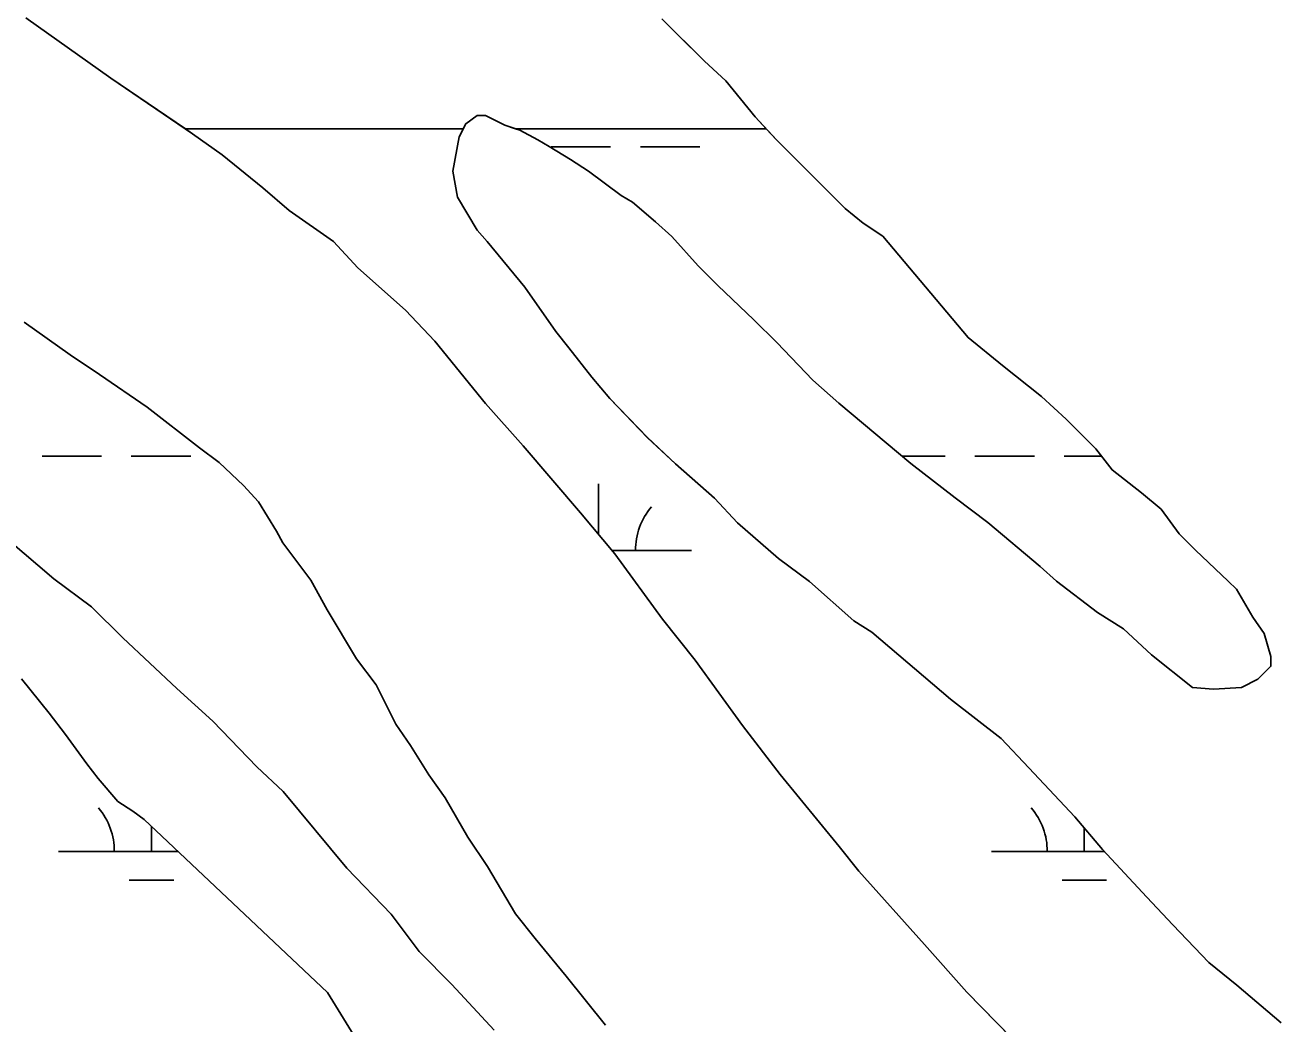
# Model space of a CAD drawing. Extents: x 3177185 to 3215018, y 812988 to 838321.
# Drawn here: x 3210228 to 3210900, y 819909 to 820446 of the extents above; entities that cross this region are included whole.
import ezdxf

# ---------------------------------------------------------------- set-up
doc = ezdxf.new("R2010")
doc.units = 0
doc.layers.add('V-SITE-VEGE', color=7, linetype='Continuous')
doc.layers.add('V-WETL-SWMP', color=7, linetype='Continuous')

msp = doc.modelspace()

# ---------------------------------------------------------------- linework, layer by layer
at = {"layer": 'V-SITE-VEGE'}
for p, q in [((3210252, 820269.14), (3210227.35, 820286.72)), ((3210267.85, 820258.59), (3210252, 820269.14)), ((3210293.38, 820241.02), (3210267.85, 820258.59)), ((3210321.56, 820219.05), (3210293.38, 820241.02)), ((3210332.13, 820211.14), (3210321.56, 820219.05)), ((3210345.34, 820198.83), (3210332.13, 820211.14)), ((3210353.26, 820190.04), (3210345.34, 820198.83)), ((3210362.96, 820174.2), (3210353.26, 820190.04)), ((3210218.65, 820169.68), (3210243.31, 820148.58)), ((3210366.48, 820168.05), (3210362.96, 820174.2)), ((3210381.46, 820147.82), (3210366.48, 820168.05)), ((3210243.31, 820148.58), (3210263.56, 820133.64)), ((3210390.27, 820131.99), (3210381.46, 820147.82)), ((3210263.56, 820133.64), (3210280.29, 820116.94)), ((3210406.13, 820105.61), (3210390.27, 820131.99)), ((3210280.29, 820116.94), (3210309.36, 820089.68)), ((3210416.7, 820091.54), (3210406.13, 820105.61)), ((3210240.73, 820076.42), (3210225.75, 820094.89)), ((3210309.36, 820089.68), (3210328.73, 820072.1)), ((3210427.28, 820070.43), (3210416.7, 820091.54)), ((3210249.54, 820064.99), (3210240.73, 820076.42)), ((3210328.73, 820072.1), (3210352.51, 820047.48)), ((3210435.21, 820059), (3210427.28, 820070.43)), ((3210260.99, 820049.16), (3210249.54, 820064.99)), ((3210444.91, 820043.17), (3210435.21, 820059)), ((3210267.16, 820041.25), (3210260.99, 820049.16)), ((3210352.51, 820047.48), (3210366.6, 820034.3)), ((3210277.73, 820028.94), (3210267.16, 820041.25)), ((3210453.71, 820030.85), (3210444.91, 820043.17)), ((3210366.6, 820034.3), (3210400.95, 819992.97)), ((3210285.65, 820023.67), (3210277.73, 820028.94)), ((3210466.05, 820009.75), (3210453.71, 820030.85)), ((3210291.82, 820019.27), (3210285.65, 820023.67)), ((3210390.45, 819926.09), (3210291.82, 820019.27)), ((3210476.62, 819993.92), (3210466.05, 820009.75)), ((3210491.61, 819968.41), (3210476.62, 819993.92)), ((3210400.95, 819992.97), (3210424.73, 819968.35)), ((3210424.73, 819968.35), (3210439.71, 819948.13)), ((3210502.18, 819955.22), (3210491.61, 819968.41)), ((3210518.91, 819935), (3210502.18, 819955.22)), ((3210439.71, 819948.13), (3210457.32, 819930.54)), ((3210540.06, 819908.62), (3210518.91, 819935)), ((3210457.32, 819930.54), (3210480.22, 819905.93)), ((3210406.31, 819900.58), (3210390.45, 819926.09))]:
    msp.add_line(p, q, dxfattribs=at)
for points in [[(3210228.09, 820450.39), (3210273.87, 820417.87), (3210314, 820390.63), (3210463.46, 820390.63), (3210464.84, 820393.4), (3210471, 820397.8), (3210475.39, 820397.81), (3210485.96, 820392.54), (3210491.7, 820390.63), (3210626.56, 820390.63)], [(3210626.56, 820390.63), (3210620.58, 820397.05), (3210604.73, 820416.4), (3210593.28, 820426.95), (3210570.38, 820449.81)], [(3210903.47, 819909.81), (3210879.69, 819930.03), (3210864.72, 819942.34), (3210845.35, 819962.56), (3210831.25, 819977.51), (3210807.47, 820003), (3210792.5, 820020.59), (3210767.84, 820046.97), (3210752.87, 820062.79), (3210725.57, 820083.89), (3210683.3, 820119.93), (3210673.62, 820126.08), (3210649.84, 820147.18), (3210633.11, 820159.48), (3210611.09, 820178.82), (3210598.76, 820192.01), (3210577.63, 820210.47), (3210562.66, 820224.54), (3210542.4, 820245.63), (3210532.71, 820257.07), (3210520.38, 820272.89), (3210513.33, 820281.69), (3210496.59, 820305.43), (3210476.33, 820330.05), (3210471.05, 820336.21), (3210460.47, 820353.8), (3210457.82, 820367.87), (3210461.32, 820386.35), (3210463.46, 820390.63), (3210314, 820390.63), (3210317.89, 820387.99), (3210333.74, 820376.57), (3210355.75, 820358.98), (3210369.84, 820346.68), (3210393.62, 820329.98), (3210406.83, 820315.91), (3210432.37, 820293.06), (3210448.22, 820276.35), (3210475.53, 820242.94), (3210495.79, 820220.08), (3210526.62, 820184.03), (3210545.11, 820162.04), (3210570.66, 820126.87), (3210588.28, 820104.89), (3210613.83, 820069.71), (3210634.09, 820043.33), (3210665.8, 820004.64), (3210676.37, 819991.45), (3210711.6, 819951.88), (3210734.5, 819926.39), (3210767.09, 819892.98)], [(3210218.65, 820169.68), (3210243.31, 820148.58), (3210263.56, 820133.64), (3210280.29, 820116.94), (3210309.36, 820089.68), (3210328.73, 820072.1), (3210352.51, 820047.48), (3210366.6, 820034.3), (3210400.95, 819992.97), (3210424.73, 819968.35), (3210439.71, 819948.13), (3210457.32, 819930.54), (3210480.22, 819905.93)], [(3210462.69, 819833.76), (3210438.02, 819866.29), (3210420.41, 819884.75), (3210406.31, 819900.58), (3210390.45, 819926.09), (3210291.82, 820019.27), (3210285.65, 820023.67), (3210277.73, 820028.94), (3210267.16, 820041.25), (3210260.99, 820049.16), (3210249.54, 820064.99), (3210240.73, 820076.42), (3210225.75, 820094.89)]]:
    msp.add_lwpolyline(points, dxfattribs=at)
msp.add_lwpolyline([(3210626.56, 820390.63), (3210491.7, 820390.63), (3210493.88, 820389.91), (3210503.56, 820384.63), (3210509.73, 820381.12), (3210521.17, 820374.09), (3210530.86, 820367.94), (3210548.47, 820354.75), (3210554.63, 820351.24), (3210566.96, 820340.69), (3210575.76, 820332.78), (3210589.86, 820316.95), (3210600.42, 820306.4), (3210619.8, 820287.94), (3210632.13, 820275.63), (3210651.51, 820255.41), (3210665.6, 820243.1), (3210704.34, 820210.58), (3210728.11, 820192.12), (3210745.73, 820178.94), (3210773.9, 820155.21), (3210782.71, 820147.29), (3210804.72, 820130.59), (3210818.81, 820121.8), (3210833.78, 820107.74), (3210855.79, 820090.16), (3210867.23, 820089.29), (3210882.19, 820090.18), (3210890.99, 820094.59), (3210898.02, 820101.64), (3210898.02, 820106.92), (3210894.49, 820119.23), (3210888.32, 820128.03), (3210879.5, 820142.98), (3210875.1, 820147.38), (3210857.49, 820164.08), (3210848.68, 820172.87), (3210838.99, 820186.06), (3210828.42, 820194.85), (3210812.58, 820207.15), (3210803.77, 820218.58), (3210787.91, 820234.41), (3210774.7, 820246.72), (3210753.57, 820263.42), (3210735.08, 820278.36), (3210689.27, 820332.88), (3210678.71, 820339.91), (3210669.02, 820347.82), (3210632.03, 820384.75)], close=True, dxfattribs=at)
at = {"layer": 'V-WETL-SWMP'}
for p, q in [((3210228.09, 820450.39), (3210273.87, 820417.87)), ((3210579.19, 820441.01), (3210570.38, 820449.8)), ((3210593.28, 820426.95), (3210579.19, 820441.01)), ((3210604.73, 820416.4), (3210593.28, 820426.95)), ((3210273.87, 820417.87), (3210317.89, 820387.99)), ((3210620.58, 820397.05), (3210604.73, 820416.4)), ((3210464.84, 820393.4), (3210470.99, 820397.8)), ((3210470.99, 820397.8), (3210475.39, 820397.81)), ((3210475.39, 820397.81), (3210485.96, 820392.54)), ((3210461.32, 820386.35), (3210464.84, 820393.4)), ((3210485.96, 820392.54), (3210493.88, 820389.9)), ((3210632.03, 820384.74), (3210620.58, 820397.05)), ((3210317.89, 820387.99), (3210333.74, 820376.56)), ((3210457.82, 820367.87), (3210461.32, 820386.35)), ((3210493.88, 820389.9), (3210503.56, 820384.63)), ((3210503.56, 820384.63), (3210509.73, 820381.12)), ((3210669.02, 820347.82), (3210632.03, 820384.74)), ((3210509.73, 820381.12), (3210521.17, 820374.09)), ((3210510.81, 820381.03), (3210542.81, 820381.03)), ((3210558.81, 820381.03), (3210590.81, 820381.03)), ((3210333.74, 820376.56), (3210355.76, 820358.98)), ((3210521.17, 820374.09), (3210530.86, 820367.94)), ((3210460.47, 820353.8), (3210457.82, 820367.87)), ((3210530.86, 820367.94), (3210548.47, 820354.75)), ((3210355.76, 820358.98), (3210369.85, 820346.68)), ((3210471.05, 820336.21), (3210460.47, 820353.8)), ((3210548.47, 820354.75), (3210554.63, 820351.24)), ((3210554.63, 820351.24), (3210566.96, 820340.69)), ((3210369.85, 820346.68), (3210393.62, 820329.98)), ((3210678.71, 820339.91), (3210669.02, 820347.82)), ((3210566.96, 820340.69), (3210575.76, 820332.78)), ((3210689.28, 820332.88), (3210678.71, 820339.91)), ((3210393.62, 820329.98), (3210406.83, 820315.91)), ((3210476.33, 820330.05), (3210471.05, 820336.21)), ((3210496.59, 820305.43), (3210476.33, 820330.05)), ((3210575.76, 820332.78), (3210589.86, 820316.95)), ((3210735.08, 820278.36), (3210689.28, 820332.88)), ((3210589.86, 820316.95), (3210600.42, 820306.4)), ((3210406.83, 820315.91), (3210432.37, 820293.06)), ((3210513.33, 820281.69), (3210496.59, 820305.43)), ((3210600.42, 820306.4), (3210619.8, 820287.94)), ((3210432.37, 820293.06), (3210448.22, 820276.35)), ((3210252, 820269.14), (3210227.35, 820286.72)), ((3210619.8, 820287.94), (3210632.13, 820275.63)), ((3210448.22, 820276.35), (3210475.53, 820242.94)), ((3210520.38, 820272.89), (3210513.33, 820281.69)), ((3210753.57, 820263.42), (3210735.08, 820278.36)), ((3210532.71, 820257.07), (3210520.38, 820272.89)), ((3210632.13, 820275.63), (3210651.51, 820255.41)), ((3210267.85, 820258.59), (3210252, 820269.14)), ((3210774.7, 820246.72), (3210753.57, 820263.42)), ((3210293.38, 820241.02), (3210267.85, 820258.59)), ((3210542.4, 820245.63), (3210532.71, 820257.07)), ((3210651.51, 820255.41), (3210665.6, 820243.1)), ((3210475.53, 820242.94), (3210495.79, 820220.08)), ((3210562.66, 820224.53), (3210542.4, 820245.63)), ((3210665.6, 820243.1), (3210704.34, 820210.58)), ((3210787.91, 820234.41), (3210774.7, 820246.72)), ((3210321.56, 820219.04), (3210293.38, 820241.02)), ((3210803.77, 820218.58), (3210787.91, 820234.41)), ((3210577.63, 820210.47), (3210562.66, 820224.53)), ((3210332.13, 820211.13), (3210321.56, 820219.04)), ((3210495.79, 820220.08), (3210526.62, 820184.03)), ((3210812.58, 820207.15), (3210803.77, 820218.58)), ((3210236.9, 820214.53), (3210268.9, 820214.53)), ((3210284.9, 820214.53), (3210316.9, 820214.53)), ((3210345.34, 820198.83), (3210332.13, 820211.13)), ((3210598.76, 820192.01), (3210577.63, 820210.47)), ((3210699.64, 820214.53), (3210722.81, 820214.53)), ((3210704.34, 820210.58), (3210728.11, 820192.12)), ((3210738.81, 820214.53), (3210770.81, 820214.53)), ((3210786.81, 820214.53), (3210806.89, 820214.53)), ((3210828.43, 820194.85), (3210812.58, 820207.15)), ((3210353.26, 820190.03), (3210345.34, 820198.83)), ((3210536.22, 820172.62), (3210536.22, 820199.78)), ((3210362.96, 820174.2), (3210353.26, 820190.03)), ((3210611.09, 820178.82), (3210598.76, 820192.01)), ((3210728.11, 820192.12), (3210745.73, 820178.94)), ((3210838.99, 820186.06), (3210828.43, 820194.85)), ((3210526.62, 820184.03), (3210545.11, 820162.04)), ((3210848.68, 820172.87), (3210838.99, 820186.06)), ((3210633.11, 820159.48), (3210611.09, 820178.82)), ((3210745.73, 820178.94), (3210773.9, 820155.2)), ((3210218.65, 820169.68), (3210243.31, 820148.58)), ((3210366.48, 820168.05), (3210362.96, 820174.2)), ((3210857.49, 820164.08), (3210848.68, 820172.87)), ((3210381.46, 820147.82), (3210366.48, 820168.05)), ((3210543.65, 820163.78), (3210586.22, 820163.78)), ((3210545.11, 820162.04), (3210570.66, 820126.87)), ((3210875.1, 820147.37), (3210857.49, 820164.08)), ((3210649.84, 820147.18), (3210633.11, 820159.48)), ((3210773.9, 820155.2), (3210782.71, 820147.29)), ((3210243.31, 820148.58), (3210263.56, 820133.64)), ((3210390.27, 820131.99), (3210381.46, 820147.82)), ((3210673.62, 820126.08), (3210649.84, 820147.18)), ((3210782.71, 820147.29), (3210804.72, 820130.59)), ((3210879.51, 820142.98), (3210875.1, 820147.37)), ((3210888.32, 820128.03), (3210879.51, 820142.98)), ((3210263.56, 820133.64), (3210280.29, 820116.94)), ((3210406.13, 820105.61), (3210390.27, 820131.99)), ((3210804.72, 820130.59), (3210818.81, 820121.8)), ((3210570.66, 820126.87), (3210588.28, 820104.89)), ((3210683.3, 820119.93), (3210673.62, 820126.08)), ((3210818.81, 820121.8), (3210833.78, 820107.74)), ((3210894.49, 820119.23), (3210888.32, 820128.03)), ((3210280.29, 820116.94), (3210309.35, 820089.68)), ((3210725.57, 820083.89), (3210683.3, 820119.93)), ((3210898.02, 820106.91), (3210894.49, 820119.23)), ((3210416.71, 820091.54), (3210406.13, 820105.61)), ((3210588.28, 820104.89), (3210613.83, 820069.71)), ((3210833.78, 820107.74), (3210855.79, 820090.16)), ((3210890.99, 820094.59), (3210898.02, 820101.64)), ((3210898.02, 820101.64), (3210898.02, 820106.91)), ((3210240.73, 820076.42), (3210225.76, 820094.89)), ((3210882.19, 820090.18), (3210890.99, 820094.59)), ((3210309.35, 820089.68), (3210328.73, 820072.1)), ((3210427.28, 820070.43), (3210416.71, 820091.54)), ((3210855.79, 820090.16), (3210867.23, 820089.29)), ((3210867.23, 820089.29), (3210882.19, 820090.18)), ((3210752.87, 820062.79), (3210725.57, 820083.89)), ((3210249.54, 820064.99), (3210240.73, 820076.42)), ((3210328.73, 820072.1), (3210352.51, 820047.48)), ((3210435.21, 820058.99), (3210427.28, 820070.43)), ((3210613.83, 820069.71), (3210634.09, 820043.33)), ((3210260.99, 820049.16), (3210249.54, 820064.99)), ((3210767.84, 820046.97), (3210752.87, 820062.79)), ((3210444.91, 820043.16), (3210435.21, 820058.99)), ((3210267.16, 820041.25), (3210260.99, 820049.16)), ((3210352.51, 820047.48), (3210366.6, 820034.3)), ((3210277.73, 820028.94), (3210267.16, 820041.25)), ((3210453.72, 820030.85), (3210444.91, 820043.16)), ((3210634.09, 820043.33), (3210665.8, 820004.64)), ((3210792.5, 820020.59), (3210767.84, 820046.97)), ((3210366.6, 820034.3), (3210400.95, 819992.97)), ((3210285.65, 820023.67), (3210277.73, 820028.94)), ((3210466.05, 820009.75), (3210453.72, 820030.85)), ((3210291.82, 820019.27), (3210285.65, 820023.67)), ((3210807.47, 820003), (3210792.5, 820020.59)), ((3210390.45, 819926.09), (3210291.82, 820019.27)), ((3210295.74, 820001.92), (3210295.74, 820015.56)), ((3210797.65, 820001.92), (3210797.65, 820014.54)), ((3210476.63, 819993.92), (3210466.05, 820009.75)), ((3210245.74, 820001.92), (3210310.18, 820001.92)), ((3210665.8, 820004.64), (3210676.37, 819991.45)), ((3210747.65, 820001.92), (3210808.48, 820001.92)), ((3210831.25, 819977.51), (3210807.47, 820003)), ((3210491.61, 819968.41), (3210476.63, 819993.92)), ((3210400.95, 819992.97), (3210424.73, 819968.35)), ((3210676.37, 819991.45), (3210711.61, 819951.88)), ((3210283.74, 819986.49), (3210307.74, 819986.49)), ((3210785.65, 819986.49), (3210809.65, 819986.49)), ((3210845.35, 819962.56), (3210831.25, 819977.51)), ((3210424.73, 819968.35), (3210439.71, 819948.13)), ((3210502.18, 819955.22), (3210491.61, 819968.41)), ((3210864.72, 819942.34), (3210845.35, 819962.56)), ((3210518.91, 819935), (3210502.18, 819955.22)), ((3210439.71, 819948.13), (3210457.32, 819930.54)), ((3210711.61, 819951.88), (3210734.51, 819926.39)), ((3210879.69, 819930.03), (3210864.72, 819942.34)), ((3210540.06, 819908.62), (3210518.91, 819935)), ((3210457.32, 819930.54), (3210480.22, 819905.93)), ((3210734.51, 819926.39), (3210767.09, 819892.98)), ((3210903.47, 819909.81), (3210879.69, 819930.03)), ((3210406.31, 819900.58), (3210390.45, 819926.09))]:
    msp.add_line(p, q, dxfattribs=at)
for centre, start, end in [((3210591.46, 820164.26), 139.22818, 180.77184), ((3210240.5, 820002.4), 359.22818, 40.77184), ((3210742.41, 820002.4), 359.22818, 40.77184)]:
    msp.add_arc(centre, 35.25, start, end, dxfattribs=at)

doc.saveas('drawing.dxf')
